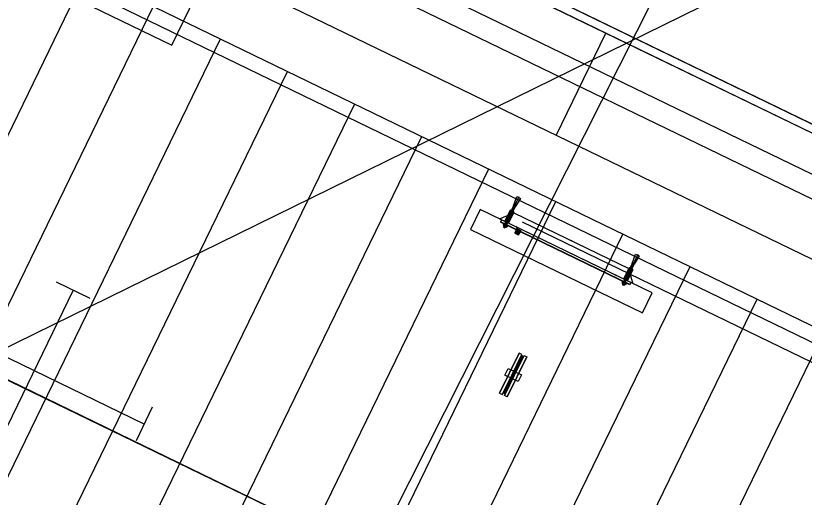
# Model space of a CAD drawing. Extents: x -762314 to -761449, y -993181 to -992589.
# Drawn here: x -761796.21 to -761790.92, y -992891.33 to -992888.09 of the extents above; entities that cross this region are included whole.
import ezdxf

# ---------------------------------------------------------------- set-up
doc = ezdxf.new("R2010")
doc.units = 0
for name, color, linetype in [('Bubliny', 7, 'Continuous'), ('Konstrukce_carka', 7, 'Continuous'), ('Konstrukce_tenka', 7, 'Continuous'), ('PS2030_novy_stav', 7, 'Continuous'), ('PS2031_novy_stav', 7, 'Continuous'), ('PS2031_novy_stav_panely', 7, 'Continuous'), ('PS2032_novy_stav', 7, 'Continuous'), ('SO 2240 orient syst - sektory', 7, 'Continuous'), ('SO 30-62', 7, 'Continuous'), ('SO 30-65', 7, 'Continuous'), ('SO2020-2023_Objekt', 7, 'Continuous'), ('SO_10_21_demolice', 7, 'Continuous'), ('SO_10_21_kresba', 7, 'Continuous'), ('SO_10_21_vyplnění', 7, 'Continuous'), ('Vrstva 14', 7, 'Continuous'), ('Vrstva 23', 7, 'Continuous')]:
    doc.layers.add(name, color=color, linetype=linetype)

msp = doc.modelspace()

# ---------------------------------------------------------------- linework, layer by layer
at = {"layer": 'Bubliny'}
for p, q in [((-761765.5359, -992835.6311), (-761798.2401, -992900.4882)), ((-761725.1665, -992855.3396), (-761839.481, -992911.5813))]:
    msp.add_line(p, q, dxfattribs=at)
at = {"layer": 'Konstrukce_carka'}
msp.add_lwpolyline([(-761791.5282, -992878.7532), (-761795.9684, -992887.8972), (-761795.1588, -992888.2903), (-761787.5889, -992872.701)], dxfattribs=at)
at = {"layer": 'Konstrukce_tenka'}
for p, q in [((-761797.96, -992892.3995), (-761795.7323, -992887.8117)), ((-761797.5103, -992892.6179), (-761795.2825, -992888.0301)), ((-761797.0605, -992892.8363), (-761794.8328, -992888.2485)), ((-761796.6107, -992893.0547), (-761794.383, -992888.4669)), ((-761796.1609, -992893.2731), (-761793.9332, -992888.6853)), ((-761795.7111, -992893.4915), (-761793.4834, -992888.9037)), ((-761795.2614, -992893.7099), (-761793.0337, -992889.1221)), ((-761794.8116, -992893.9283), (-761792.5839, -992889.3406)), ((-761794.3618, -992894.1467), (-761792.1341, -992889.559)), ((-761793.912, -992894.3651), (-761791.6843, -992889.7774)), ((-761793.4623, -992894.5835), (-761791.2345, -992889.9958)), ((-761793.0125, -992894.8019), (-761790.7848, -992890.2142))]:
    msp.add_line(p, q, dxfattribs=at)
for points in [[(-761788.7878, -992891.1839), (-761788.8314, -992891.2738), (-761795.9739, -992887.8056), (-761795.9302, -992887.7156)], [(-761788.3978, -992891.0675), (-761787.5207, -992891.4934), (-761781.2803, -992895.0795), (-761781.4007, -992895.3274), (-761787.6494, -992891.7366), (-761795.9302, -992887.7156)]]:
    msp.add_lwpolyline(points, dxfattribs=at)
at = {"layer": 'PS2030_novy_stav'}
msp.add_lwpolyline([(-761788.6804, -992894.2191), (-761825.3934, -992876.3912), (-761923.9653, -992828.4878), (-761923.5196, -992827.5869)], dxfattribs=at)
at = {"layer": 'PS2031_novy_stav'}
for p, q in [((-761825.3934, -992876.3912), (-761771.1897, -992902.7126)), ((-761792.8107, -992889.477), (-761790.1864, -992890.7489))]:
    msp.add_line(p, q, dxfattribs=at)
at = {"layer": 'PS2031_novy_stav_panely'}
for p, q in [((-761792.8319, -992889.3089), (-761792.9287, -992889.5086)), ((-761792.9622, -992889.4562), (-761792.867, -992889.4157)), ((-761792.8687, -992889.3693), (-761792.9285, -992889.4926)), ((-761792.8849, -992889.4014), (-761792.9215, -992889.477)), ((-761792.9162, -992889.4985), (-761792.8565, -992889.3753)), ((-761792.891, -992889.3985), (-761792.9123, -992889.4423)), ((-761792.8717, -992889.4079), (-761792.9083, -992889.4835)), ((-761792.868, -992889.416), (-761792.9017, -992889.4855)), ((-761792.8655, -992889.4108), (-761792.891, -992889.3985)), ((-761792.8655, -992889.4108), (-761792.868, -992889.416)), ((-761792.867, -992889.4157), (-761792.0948, -992889.7899)), ((-761792.9688, -992889.453), (-761792.061, -992889.893)), ((-761792.9484, -992889.4629), (-761792.9563, -992889.4791)), ((-761792.9123, -992889.4423), (-761792.9272, -992889.4732)), ((-761792.0893, -992889.8993), (-761792.9563, -992889.4791)), ((-761792.0884, -992889.8975), (-761792.9554, -992889.4773)), ((-761792.935, -992889.4931), (-761792.9384, -992889.5)), ((-761792.9366, -992889.4886), (-761792.9377, -992889.4908)), ((-761792.9377, -992889.4908), (-761792.9071, -992889.5056)), ((-761792.9174, -992889.5113), (-761792.9357, -992889.5024)), ((-761792.9327, -992889.5039), (-761792.9355, -992889.5097)), ((-761792.9355, -992889.5097), (-761792.9341, -992889.5131)), ((-761792.9355, -992889.5097), (-761792.9233, -992889.5157)), ((-761792.9314, -992889.5045), (-761792.9348, -992889.5114)), ((-761792.9341, -992889.5131), (-761792.9268, -992889.5166)), ((-761792.9289, -992889.4961), (-761792.9322, -992889.503)), ((-761792.9268, -992889.5166), (-761792.9233, -992889.5157)), ((-761792.9217, -992889.5092), (-761792.925, -992889.5161)), ((-761792.9233, -992889.5157), (-761792.9204, -992889.5098)), ((-761792.9167, -992889.502), (-761792.92, -992889.5089)), ((-761792.9105, -992889.505), (-761792.9139, -992889.5119)), ((-761792.9071, -992889.5056), (-761792.906, -992889.5035)), ((-761792.8478, -992889.5229), (-761792.8504, -992889.5282)), ((-761792.8185, -992889.5366), (-761792.8472, -992889.5227)), ((-761792.8566, -992889.5481), (-761792.8585, -992889.5519)), ((-761792.8575, -992889.5532), (-761792.8583, -992889.5525)), ((-761792.8556, -992889.5485), (-761792.8577, -992889.553)), ((-761792.8553, -992889.5487), (-761792.8575, -992889.5532)), ((-761792.8575, -992889.5532), (-761792.8361, -992889.5635)), ((-761792.8566, -992889.5481), (-761792.8326, -992889.5597)), ((-761792.8522, -992889.5391), (-761792.855, -992889.5449)), ((-761792.855, -992889.5488), (-761792.8536, -992889.5461)), ((-761792.8547, -992889.5455), (-761792.8317, -992889.5567)), ((-761792.8543, -992889.5435), (-761792.8536, -992889.5384)), ((-761792.8543, -992889.5492), (-761792.8529, -992889.5464)), ((-761792.8542, -992889.5547), (-761792.852, -992889.5503)), ((-761792.8539, -992889.5549), (-761792.8542, -992889.5547)), ((-761792.8542, -992889.5547), (-761792.853, -992889.5549)), ((-761792.8498, -992889.5307), (-761792.8536, -992889.5384)), ((-761792.8481, -992889.5411), (-761792.8536, -992889.5384)), ((-761792.853, -992889.5549), (-761792.851, -992889.5508)), ((-761792.853, -992889.5549), (-761792.8522, -992889.5553)), ((-761792.8522, -992889.5553), (-761792.8502, -992889.5512)), ((-761792.8502, -992889.5566), (-761792.8522, -992889.5553)), ((-761792.8503, -992889.5317), (-761792.8448, -992889.5343)), ((-761792.8502, -992889.5566), (-761792.848, -992889.5522)), ((-761792.8499, -992889.5568), (-761792.8502, -992889.5566)), ((-761792.8499, -992889.5568), (-761792.8478, -992889.5523)), ((-761792.8498, -992889.5307), (-761792.8231, -992889.5436)), ((-761792.8497, -992889.5272), (-761792.8478, -992889.5233)), ((-761792.8443, -992889.5298), (-761792.8497, -992889.5272)), ((-761792.8481, -992889.5411), (-761792.8486, -992889.5463)), ((-761792.8486, -992889.5463), (-761792.8457, -992889.5422)), ((-761792.8486, -992889.5463), (-761792.8451, -992889.5425)), ((-761792.8481, -992889.5411), (-761792.8448, -992889.5343)), ((-761792.8479, -992889.5607), (-761792.8315, -992889.5269)), ((-761792.8469, -992889.5321), (-761792.846, -992889.5303)), ((-761792.8462, -992889.5325), (-761792.8453, -992889.5307)), ((-761792.8457, -992889.5422), (-761792.8424, -992889.5355)), ((-761792.8457, -992889.5422), (-761792.8347, -992889.5476)), ((-761792.8443, -992889.5298), (-761792.8424, -992889.5259)), ((-761792.8436, -992889.5599), (-761792.8414, -992889.5554)), ((-761792.8436, -992889.5599), (-761792.8432, -992889.56)), ((-761792.8432, -992889.5246), (-761792.8431, -992889.5244)), ((-761792.8432, -992889.56), (-761792.8411, -992889.5556)), ((-761792.8432, -992889.56), (-761792.841, -992889.5608)), ((-761792.8423, -992889.5244), (-761792.8431, -992889.5244)), ((-761792.8431, -992889.5244), (-761792.8223, -992889.5345)), ((-761792.8426, -992889.525), (-761792.8423, -992889.5244)), ((-761792.8386, -992889.5278), (-761792.8424, -992889.5259)), ((-761792.8424, -992889.5355), (-761792.8315, -992889.5408)), ((-761792.8423, -992889.5244), (-761792.8421, -992889.524)), ((-761792.8423, -992889.5244), (-761792.8229, -992889.5338)), ((-761792.8421, -992889.524), (-761792.8227, -992889.5334)), ((-761792.841, -992889.5608), (-761792.839, -992889.5566)), ((-761792.8402, -992889.5611), (-761792.841, -992889.5608)), ((-761792.8405, -992889.5317), (-761792.8386, -992889.5278)), ((-761792.8405, -992889.5317), (-761792.8297, -992889.5369)), ((-761792.8402, -992889.5611), (-761792.8382, -992889.557)), ((-761792.8392, -992889.5619), (-761792.8402, -992889.5611)), ((-761792.8396, -992889.5619), (-761792.8392, -992889.5619)), ((-761792.8392, -992889.5619), (-761792.8371, -992889.5575)), ((-761792.8361, -992889.5523), (-761792.8353, -992889.5473)), ((-761792.8361, -992889.5523), (-761792.8347, -992889.5476)), ((-761792.8324, -992889.5487), (-761792.8361, -992889.5523)), ((-761792.8339, -992889.559), (-761792.8361, -992889.5635)), ((-761792.8361, -992889.5635), (-761792.8349, -992889.5638)), ((-761792.8336, -992889.5592), (-761792.8358, -992889.5636)), ((-761792.8349, -992889.5586), (-761792.8335, -992889.5558)), ((-761792.8347, -992889.5476), (-761792.8315, -992889.5408)), ((-761792.8326, -992889.5597), (-761792.8344, -992889.5636)), ((-761792.8342, -992889.5589), (-761792.8328, -992889.5561)), ((-761792.8324, -992889.5487), (-761792.8291, -992889.5419)), ((-761792.8324, -992889.5487), (-761792.8268, -992889.5514)), ((-761792.8282, -992889.5507), (-761792.831, -992889.5565)), ((-761792.8304, -992889.5551), (-761792.8268, -992889.5514)), ((-761792.8297, -992889.5369), (-761792.8278, -992889.533)), ((-761792.8236, -992889.5446), (-761792.8291, -992889.5419)), ((-761792.8278, -992889.533), (-761792.824, -992889.5349)), ((-761792.8268, -992889.5419), (-761792.8259, -992889.5401)), ((-761792.8231, -992889.5436), (-761792.8268, -992889.5514)), ((-761792.8261, -992889.5422), (-761792.8252, -992889.5404)), ((-761792.8258, -992889.5388), (-761792.824, -992889.5349)), ((-761792.8258, -992889.5388), (-761792.8204, -992889.5414)), ((-761792.8231, -992889.5344), (-761792.8229, -992889.5338)), ((-761792.8229, -992889.5338), (-761792.8227, -992889.5334)), ((-761792.8229, -992889.5338), (-761792.8223, -992889.5345)), ((-761792.8224, -992889.5347), (-761792.8223, -992889.5345)), ((-761792.8183, -992889.5373), (-761792.8208, -992889.5425)), ((-761792.8204, -992889.5414), (-761792.8186, -992889.5375)), ((-761792.4809, -992889.6028), (-761792.4787, -992889.5983)), ((-761792.0347, -992889.6953), (-761792.1315, -992889.895)), ((-761792.0715, -992889.7557), (-761792.1313, -992889.879)), ((-761792.119, -992889.8849), (-761792.0593, -992889.7617)), ((-761792.0938, -992889.7849), (-761792.096, -992889.7894)), ((-761792.0683, -992889.7972), (-761792.0938, -992889.7849)), ((-761792.096, -992889.7894), (-761792.13, -992889.8595)), ((-761792.0877, -992889.7878), (-761792.1244, -992889.8634)), ((-761792.0745, -992889.7943), (-761792.1111, -992889.8698)), ((-761792.0888, -992889.8394), (-761792.1045, -992889.8719)), ((-761792.0677, -992889.8898), (-761792.0948, -992889.7899)), ((-761792.0683, -992889.7972), (-761792.0888, -992889.8394)), ((-761792.1378, -992889.8795), (-761792.1412, -992889.8864)), ((-761792.1394, -992889.875), (-761792.1405, -992889.8772)), ((-761792.1405, -992889.8772), (-761792.1099, -992889.892)), ((-761792.1202, -992889.8977), (-761792.1385, -992889.8888)), ((-761792.1355, -992889.8903), (-761792.1383, -992889.8961)), ((-761792.1342, -992889.8908), (-761792.1376, -992889.8978)), ((-761792.1317, -992889.8825), (-761792.1351, -992889.8894)), ((-761792.1195, -992889.8884), (-761792.1228, -992889.8953)), ((-761792.1133, -992889.8914), (-761792.1167, -992889.8983)), ((-761792.1099, -992889.892), (-761792.1088, -992889.8898)), ((-761792.0814, -992889.8831), (-761792.0893, -992889.8993)), ((-761792.1383, -992889.8961), (-761792.1261, -992889.902)), ((-761792.1383, -992889.8961), (-761792.1369, -992889.8995)), ((-761792.1369, -992889.8995), (-761792.1296, -992889.903)), ((-761792.1296, -992889.903), (-761792.1261, -992889.902)), ((-761792.1245, -992889.8956), (-761792.1278, -992889.9025)), ((-761792.1261, -992889.902), (-761792.1232, -992889.8962))]:
    msp.add_line(p, q, dxfattribs=at)
for points in [[(-761792.8687, -992889.3693), (-761792.8468, -992889.3079), (-761792.8224, -992889.3197), (-761792.8565, -992889.3753)], [(-761793.1576, -992889.5282), (-761792.0031, -992890.0878), (-761791.9377, -992889.9528), (-761793.0922, -992889.3932)], [(-761792.0715, -992889.7557), (-761792.0496, -992889.6943), (-761792.0252, -992889.7061), (-761792.0593, -992889.7617)]]:
    msp.add_lwpolyline(points, close=True, dxfattribs=at)
for centre, major_axis, start_param, end_param in [((-761792.9335, -992889.4977), (0.00526, -0.00255), 4.092029, 5.33275), ((-761792.9338, -992889.4984), (0.00526, -0.00255), 0.950436, 2.191157), ((-761792.9182, -992889.4896), (0.0196, -0.0095), 4.394566, 5.030213), ((-761792.9307, -992889.5155), (0.0196, -0.0095), 1.252973, 1.88862), ((-761792.9151, -992889.5066), (0.00526, -0.00255), 4.092029, 5.33275), ((-761792.9154, -992889.5073), (0.00526, -0.00255), 0.950436, 2.191157), ((-761792.8469, -992889.5282), (0.00487, -0.00236), 0.983534, 2.158059), ((-761792.8474, -992889.5232), (0.000462, -0.000224), 1.570797, 3.141593), ((-761792.858, -992889.5521), (0.000462, -0.000224), 3.141593, 4.441372), ((-761792.8546, -992889.5451), (0.000462, -0.000224), 3.141593, 4.712389), ((-761792.8407, -992889.5458), (0.0183, -0.0088), 1.270698, 1.870895), ((-761792.8349, -992889.5633), (0.000462, -0.000224), 4.983406, 6.283186), ((-761792.8315, -992889.5563), (0.000462, -0.000224), 4.712389, 6.283186), ((-761792.823, -992889.5398), (0.00487, -0.00236), 0.983534, 2.158059), ((-761792.8187, -992889.537), (0.000462, -0.000224), 0, 1.570797), ((-761792.1363, -992889.8841), (0.00526, -0.00255), 4.092029, 5.33275), ((-761792.1366, -992889.8848), (0.00526, -0.00255), 0.950436, 2.191157), ((-761792.121, -992889.8759), (0.0196, -0.0095), 4.394566, 5.030213), ((-761792.1335, -992889.9019), (0.0196, -0.0095), 1.252973, 1.88862), ((-761792.1182, -992889.8937), (0.00526, -0.00255), 0.950436, 2.191157), ((-761792.1179, -992889.893), (0.00526, -0.00255), 4.092029, 5.33275)]:
    msp.add_ellipse(centre, major_axis=major_axis, ratio=0.882309, start_param=start_param, end_param=end_param, dxfattribs=at)
at = {"layer": 'PS2032_novy_stav'}
msp.add_lwpolyline([(-761823.2556, -992878.2154), (-761825.3875, -992876.394), (-761771.2037, -992902.7058), (-761745.0911, -992915.0419), (-761746.1946, -992917.29)], dxfattribs=at)
at = {"layer": 'SO 2240 orient syst - sektory'}
for p, q in [((-761792.9612, -992890.6281), (-761792.8302, -992890.3583)), ((-761792.9108, -992890.6526), (-761792.7798, -992890.3827))]:
    msp.add_line(p, q, dxfattribs=at)
for points in [[(-761792.9612, -992890.6281), (-761792.9432, -992890.6369), (-761792.8122, -992890.367), (-761792.8302, -992890.3583)], [(-761792.9397, -992890.6297), (-761792.8157, -992890.3742), (-761792.8112, -992890.3764), (-761792.9352, -992890.6319)], [(-761792.9253, -992890.6367), (-761792.8013, -992890.3812), (-761792.8058, -992890.379), (-761792.9298, -992890.6345)], [(-761792.9108, -992890.6526), (-761792.9288, -992890.6439), (-761792.7978, -992890.374), (-761792.7798, -992890.3827)], [(-761792.8364, -992890.5498), (-761792.9264, -992890.5061), (-761792.9046, -992890.4611), (-761792.8146, -992890.5048)], [(-761792.8787, -992890.5292), (-761792.8841, -992890.5266), (-761792.8623, -992890.4816), (-761792.8569, -992890.4842)]]:
    msp.add_lwpolyline(points, close=True, dxfattribs=at)
at = {"layer": 'SO 30-62'}
for p, q in [((-761795.3452, -992890.8346), (-761796.6946, -992890.1796)), ((-761795.2906, -992890.7221), (-761795.3998, -992890.947))]:
    msp.add_line(p, q, dxfattribs=at)
at = {"layer": 'SO 30-65'}
for p, q in [((-761795.7081, -992889.992), (-761795.933, -992889.8828)), ((-761796.3445, -992891.0169), (-761795.8205, -992889.9374))]:
    msp.add_line(p, q, dxfattribs=at)
at = {"layer": 'SO2020-2023_Objekt'}
msp.add_lwpolyline([(-761743.4297, -992912.3496), (-761746.2767, -992918.2716), (-761776.6457, -992903.8116), (-761838.7017, -992873.3786), (-761882.0107, -992852.3676), (-761937.8647, -992825.2656), (-761935.0257, -992819.3766), (-761879.2227, -992846.3896), (-761832.7137, -992869.0176), (-761767.4097, -992900.7066), (-761743.4297, -992912.3496)], dxfattribs=at)
at = {"layer": 'SO_10_21_demolice'}
for points in [[(-761767.8047, -992900.0006), (-761837.8797, -992866.0286)], [(-761767.8027, -992900.0046), (-761837.8577, -992866.0336)]]:
    msp.add_lwpolyline(points, dxfattribs=at)
at = {"layer": 'SO_10_21_kresba'}
for p, q in [((-761740.1796, -992913.7616), (-761938.0968, -992817.6951)), ((-761783.5864, -992893.2649), (-761801.5775, -992884.5288)), ((-761792.582, -992888.8968), (-761792.2486, -992888.21))]:
    msp.add_line(p, q, dxfattribs=at)
msp.add_lwpolyline([(-761740.0704, -992913.5367), (-761937.9877, -992817.4702)], dxfattribs=at)
at = {"layer": 'SO_10_21_vyplnění'}
msp.add_lwpolyline([(-761742.9373, -992920.3819), (-761941.5922, -992823.9574), (-761938.3565, -992817.2912), (-761739.7016, -992913.7157)], close=True, dxfattribs=at)
at = {"layer": 'Vrstva 14'}
for points in [[(-761767.8047, -992900.0006), (-761837.8797, -992866.0286)], [(-761767.8027, -992900.0046), (-761837.8577, -992866.0336)]]:
    msp.add_lwpolyline(points, dxfattribs=at)
at = {"layer": 'Vrstva 23'}
msp.add_lwpolyline([(-761743.4297, -992912.3496), (-761746.2767, -992918.2716), (-761776.6457, -992903.8116), (-761838.7017, -992873.3786), (-761882.0107, -992852.3676), (-761937.8647, -992825.2656), (-761935.0257, -992819.3766), (-761879.2227, -992846.3896), (-761832.7137, -992869.0176), (-761767.4097, -992900.7066), (-761743.4297, -992912.3496)], dxfattribs=at)

doc.saveas('drawing.dxf')
